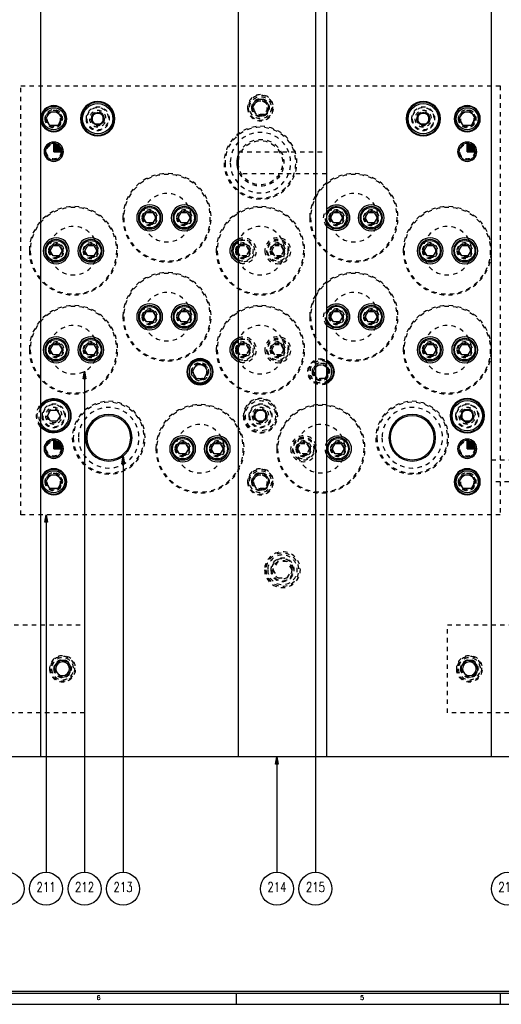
# Model space of a CAD drawing. Header units: inches. Extents: x 3 to 289, y 4 to 291.
# Tile 449 of 634: x 77 to 88, y 213 to 236. Entities that reach past the tile are written whole.
import ezdxf
from ezdxf.enums import TextEntityAlignment as Align

# ---------------------------------------------------------------- set-up
doc = ezdxf.new("R2010")
doc.units = ezdxf.units.IN
doc.header["$LTSCALE"] = 0.5
doc.header["$MEASUREMENT"] = 0
doc.linetypes.add('HIDDEN', pattern=[0.225, 0.15, -0.075])
for name, color, linetype in [('DIE', 7, 'Continuous'), ('PLOTVIEW1', 7, 'Continuous'), ('STR_INS', 8, 'Continuous')]:
    doc.layers.add(name, color=color, linetype=linetype)
doc.styles.add('VERO0-Simplex', font='simplex_.ttf')
doc.styles.add('VERO5-RomanD', font='romand__.ttf')

# ---------------------------------------------------------------- blocks, each defined once
blk = doc.blocks.new('ArrowheadClosed')
at = {"color": 0}
for p, q in [((0, 0), (-1, 0.18)), ((-1, 0.18), (-1, -0.18)), ((-1, -0.18), (0, 0))]:
    blk.add_line(p, q, dxfattribs=at)

msp = doc.modelspace()

# ---------------------------------------------------------------- linework, layer by layer
at = {"layer": 'DIE', "color": 56, "linetype": 'Continuous'}
for p, q in [((83.977, 239.112), (83.977, 216.391)), ((78.727, 227.776), (78.727, 216.391)), ((79.602, 225.846), (79.602, 216.391)), ((77.852, 224.516), (77.852, 216.391)), ((83.102, 219.016), (83.102, 216.391))]:
    msp.add_line(p, q, dxfattribs=at)
for centre in [(76.976, 216.016), (77.852, 216.016), (78.727, 216.016), (79.602, 216.016), (83.102, 216.016), (83.977, 216.016), (88.352, 216.016)]:
    msp.add_circle(centre, 0.375, dxfattribs=at)
at = {"layer": 'PLOTVIEW1', "color": 97, "linetype": 'Continuous'}
for p, q in [((65.175, 213.69), (111.175, 213.69)), ((65.175, 213.64), (111.175, 213.64)), ((82.175, 213.64), (82.175, 213.39)), ((88.175, 213.64), (88.175, 213.39)), ((65.175, 213.39), (111.175, 213.39))]:
    msp.add_line(p, q, dxfattribs=at)
at = {"layer": 'STR_INS', "color": 9, "linetype": 'Continuous'}
for p, q in [((77.727, 245.516), (77.727, 219.016)), ((82.227, 219.016), (82.227, 245.516)), ((84.227, 245.516), (84.227, 219.016)), ((87.977, 219.016), (87.977, 245.516)), ((77.727, 219.016), (75.727, 219.016)), ((84.227, 219.016), (82.227, 219.016)), ((89.977, 219.016), (87.977, 219.016))]:
    msp.add_line(p, q, dxfattribs=at)
at = {"layer": 'STR_INS', "color": 254, "linetype": 'HIDDEN'}
for p, q in [((77.277, 234.266), (88.177, 234.266)), ((77.277, 224.516), (77.277, 234.266)), ((88.177, 234.266), (88.177, 224.516)), ((82.547, 233.766), (82.637, 233.923)), ((82.637, 233.923), (82.818, 233.923)), ((82.818, 233.923), (82.908, 233.766)), ((82.637, 233.61), (82.547, 233.766)), ((82.908, 233.766), (82.818, 233.61)), ((82.818, 233.61), (82.637, 233.61)), ((82.227, 232.766), (84.227, 232.766)), ((84.227, 232.266), (82.227, 232.266)), ((82.227, 230.57), (82.264, 230.635)), ((82.264, 230.635), (82.401, 230.635)), ((82.401, 230.635), (82.469, 230.516)), ((82.469, 230.516), (82.401, 230.398)), ((82.984, 230.516), (83.052, 230.635)), ((83.052, 230.398), (82.984, 230.516)), ((83.052, 230.635), (83.188, 230.635)), ((83.188, 230.635), (83.256, 230.516)), ((83.256, 230.516), (83.188, 230.398)), ((82.264, 230.398), (82.227, 230.463)), ((82.401, 230.398), (82.264, 230.398)), ((83.188, 230.398), (83.052, 230.398)), ((82.227, 228.32), (82.264, 228.385)), ((82.264, 228.385), (82.401, 228.385)), ((82.401, 228.385), (82.469, 228.266)), ((82.469, 228.266), (82.401, 228.148)), ((82.984, 228.266), (83.052, 228.385)), ((83.052, 228.148), (82.984, 228.266)), ((83.052, 228.385), (83.188, 228.385)), ((83.188, 228.385), (83.256, 228.266)), ((83.256, 228.266), (83.188, 228.148)), ((82.264, 228.148), (82.227, 228.213)), ((82.401, 228.148), (82.264, 228.148)), ((83.188, 228.148), (83.052, 228.148)), ((83.922, 227.766), (84.012, 227.923)), ((84.012, 227.923), (84.193, 227.923)), ((84.193, 227.923), (84.227, 227.862)), ((84.012, 227.61), (83.922, 227.766)), ((84.193, 227.61), (84.012, 227.61)), ((84.227, 227.67), (84.193, 227.61)), ((82.727, 226.911), (82.602, 226.839)), ((82.852, 226.839), (82.727, 226.911)), ((82.583, 226.766), (82.655, 226.891)), ((82.655, 226.641), (82.583, 226.766)), ((82.602, 226.839), (82.602, 226.694)), ((82.602, 226.694), (82.727, 226.622)), ((82.655, 226.891), (82.8, 226.891)), ((82.727, 226.622), (82.852, 226.694)), ((82.8, 226.891), (82.872, 226.766)), ((82.872, 226.766), (82.8, 226.641)), ((82.852, 226.694), (82.852, 226.839)), ((82.8, 226.641), (82.655, 226.641)), ((83.571, 226.016), (83.639, 226.135)), ((83.639, 225.898), (83.571, 226.016)), ((83.639, 226.135), (83.776, 226.135)), ((83.776, 226.135), (83.844, 226.016)), ((83.844, 226.016), (83.776, 225.898)), ((83.776, 225.898), (83.639, 225.898)), ((87.977, 225.766), (89.977, 225.766)), ((82.547, 225.266), (82.637, 225.423)), ((82.637, 225.423), (82.818, 225.423)), ((82.818, 225.423), (82.908, 225.266)), ((82.637, 225.11), (82.547, 225.266)), ((82.818, 225.11), (82.637, 225.11)), ((82.908, 225.266), (82.818, 225.11)), ((89.977, 225.266), (87.977, 225.266)), ((88.177, 224.516), (77.277, 224.516)), ((83.119, 223.454), (83.011, 223.266)), ((83.336, 223.454), (83.119, 223.454)), ((83.444, 223.266), (83.336, 223.454)), ((83.011, 223.266), (83.119, 223.079)), ((83.336, 223.079), (83.444, 223.266)), ((83.119, 223.079), (83.336, 223.079)), ((74.727, 222.016), (78.727, 222.016)), ((78.727, 222.016), (78.727, 220.016)), ((86.977, 220.016), (86.977, 222.016)), ((86.977, 222.016), (90.977, 222.016)), ((78.137, 221.173), (78.047, 221.016)), ((78.318, 221.173), (78.137, 221.173)), ((78.408, 221.016), (78.318, 221.173)), ((87.387, 221.173), (87.297, 221.016)), ((87.568, 221.173), (87.387, 221.173)), ((87.658, 221.016), (87.568, 221.173)), ((78.047, 221.016), (78.137, 220.86)), ((78.137, 220.86), (78.318, 220.86)), ((78.318, 220.86), (78.408, 221.016)), ((87.297, 221.016), (87.387, 220.86)), ((87.387, 220.86), (87.568, 220.86)), ((87.568, 220.86), (87.658, 221.016)), ((78.727, 220.016), (74.727, 220.016)), ((90.977, 220.016), (86.977, 220.016))]:
    msp.add_line(p, q, dxfattribs=at)
at = {"layer": 'STR_INS', "color": 132, "linetype": 'Continuous'}
for p, q in [((77.847, 233.516), (77.937, 233.673)), ((77.937, 233.673), (78.118, 233.673)), ((78.118, 233.673), (78.208, 233.516)), ((87.247, 233.516), (87.337, 233.673)), ((87.337, 233.673), (87.518, 233.673)), ((87.518, 233.673), (87.608, 233.516)), ((77.937, 233.36), (77.847, 233.516)), ((78.208, 233.516), (78.118, 233.36)), ((87.337, 233.36), (87.247, 233.516)), ((87.608, 233.516), (87.518, 233.36)), ((78.118, 233.36), (77.937, 233.36)), ((87.518, 233.36), (87.337, 233.36)), ((80.071, 231.266), (80.139, 231.385)), ((80.139, 231.385), (80.276, 231.385)), ((80.276, 231.385), (80.344, 231.266)), ((80.859, 231.266), (80.927, 231.385)), ((80.927, 231.385), (81.063, 231.385)), ((81.063, 231.385), (81.131, 231.266)), ((84.321, 231.266), (84.389, 231.385)), ((84.389, 231.385), (84.526, 231.385)), ((84.526, 231.385), (84.594, 231.266)), ((85.109, 231.266), (85.177, 231.385)), ((85.177, 231.385), (85.313, 231.385)), ((85.313, 231.385), (85.381, 231.266)), ((80.139, 231.148), (80.071, 231.266)), ((80.344, 231.266), (80.276, 231.148)), ((80.927, 231.148), (80.859, 231.266)), ((81.131, 231.266), (81.063, 231.148)), ((84.389, 231.148), (84.321, 231.266)), ((84.594, 231.266), (84.526, 231.148)), ((85.177, 231.148), (85.109, 231.266)), ((85.381, 231.266), (85.313, 231.148)), ((80.276, 231.148), (80.139, 231.148)), ((81.063, 231.148), (80.927, 231.148)), ((84.526, 231.148), (84.389, 231.148)), ((85.313, 231.148), (85.177, 231.148)), ((77.946, 230.516), (78.014, 230.635)), ((78.014, 230.398), (77.946, 230.516)), ((78.014, 230.635), (78.151, 230.635)), ((78.151, 230.635), (78.219, 230.516)), ((78.219, 230.516), (78.151, 230.398)), ((78.734, 230.516), (78.802, 230.635)), ((78.802, 230.398), (78.734, 230.516)), ((78.802, 230.635), (78.938, 230.635)), ((78.938, 230.635), (79.006, 230.516)), ((79.006, 230.516), (78.938, 230.398)), ((82.196, 230.516), (82.227, 230.57)), ((82.227, 230.463), (82.196, 230.516)), ((86.446, 230.516), (86.514, 230.635)), ((86.514, 230.398), (86.446, 230.516)), ((86.514, 230.635), (86.651, 230.635)), ((86.651, 230.635), (86.719, 230.516)), ((86.719, 230.516), (86.651, 230.398)), ((87.234, 230.516), (87.302, 230.635)), ((87.302, 230.398), (87.234, 230.516)), ((87.302, 230.635), (87.438, 230.635)), ((87.438, 230.635), (87.506, 230.516)), ((87.506, 230.516), (87.438, 230.398)), ((78.151, 230.398), (78.014, 230.398)), ((78.938, 230.398), (78.802, 230.398)), ((86.651, 230.398), (86.514, 230.398)), ((87.438, 230.398), (87.302, 230.398)), ((80.071, 229.016), (80.139, 229.135)), ((80.139, 228.898), (80.071, 229.016)), ((80.139, 229.135), (80.276, 229.135)), ((80.276, 229.135), (80.344, 229.016)), ((80.344, 229.016), (80.276, 228.898)), ((80.859, 229.016), (80.927, 229.135)), ((80.927, 228.898), (80.859, 229.016)), ((80.927, 229.135), (81.063, 229.135)), ((81.063, 229.135), (81.131, 229.016)), ((81.131, 229.016), (81.063, 228.898)), ((84.321, 229.016), (84.389, 229.135)), ((84.389, 228.898), (84.321, 229.016)), ((84.389, 229.135), (84.526, 229.135)), ((84.526, 229.135), (84.594, 229.016)), ((84.594, 229.016), (84.526, 228.898)), ((85.109, 229.016), (85.177, 229.135)), ((85.177, 228.898), (85.109, 229.016)), ((85.177, 229.135), (85.313, 229.135)), ((85.313, 229.135), (85.381, 229.016)), ((85.381, 229.016), (85.313, 228.898)), ((80.276, 228.898), (80.139, 228.898)), ((81.063, 228.898), (80.927, 228.898)), ((84.526, 228.898), (84.389, 228.898)), ((85.313, 228.898), (85.177, 228.898)), ((77.946, 228.266), (78.014, 228.385)), ((78.014, 228.148), (77.946, 228.266)), ((78.014, 228.385), (78.151, 228.385)), ((78.151, 228.385), (78.219, 228.266)), ((78.219, 228.266), (78.151, 228.148)), ((78.734, 228.266), (78.802, 228.385)), ((78.802, 228.148), (78.734, 228.266)), ((78.802, 228.385), (78.938, 228.385)), ((78.938, 228.385), (79.006, 228.266)), ((79.006, 228.266), (78.938, 228.148)), ((82.196, 228.266), (82.227, 228.32)), ((82.227, 228.213), (82.196, 228.266)), ((86.446, 228.266), (86.514, 228.385)), ((86.514, 228.148), (86.446, 228.266)), ((86.514, 228.385), (86.651, 228.385)), ((86.651, 228.385), (86.719, 228.266)), ((86.719, 228.266), (86.651, 228.148)), ((87.234, 228.266), (87.302, 228.385)), ((87.302, 228.148), (87.234, 228.266)), ((87.302, 228.385), (87.438, 228.385)), ((87.438, 228.385), (87.506, 228.266)), ((87.506, 228.266), (87.438, 228.148)), ((78.151, 228.148), (78.014, 228.148)), ((78.938, 228.148), (78.802, 228.148)), ((86.651, 228.148), (86.514, 228.148)), ((87.438, 228.148), (87.302, 228.148)), ((81.262, 227.923), (81.172, 227.766)), ((81.443, 227.923), (81.262, 227.923)), ((81.533, 227.766), (81.443, 227.923)), ((84.227, 227.862), (84.283, 227.766)), ((81.172, 227.766), (81.262, 227.61)), ((81.262, 227.61), (81.443, 227.61)), ((81.443, 227.61), (81.533, 227.766)), ((84.283, 227.766), (84.227, 227.67)), ((80.821, 226.016), (80.889, 226.135)), ((80.889, 225.898), (80.821, 226.016)), ((80.889, 226.135), (81.026, 226.135)), ((81.026, 226.135), (81.094, 226.016)), ((81.094, 226.016), (81.026, 225.898)), ((81.609, 226.016), (81.677, 226.135)), ((81.677, 225.898), (81.609, 226.016)), ((81.677, 226.135), (81.813, 226.135)), ((81.813, 226.135), (81.881, 226.016)), ((81.881, 226.016), (81.813, 225.898)), ((84.359, 226.016), (84.427, 226.135)), ((84.427, 225.898), (84.359, 226.016)), ((84.427, 226.135), (84.563, 226.135)), ((84.563, 226.135), (84.631, 226.016)), ((84.631, 226.016), (84.563, 225.898)), ((81.026, 225.898), (80.889, 225.898)), ((81.813, 225.898), (81.677, 225.898)), ((84.563, 225.898), (84.427, 225.898)), ((77.847, 225.266), (77.937, 225.423)), ((77.937, 225.423), (78.118, 225.423)), ((78.118, 225.423), (78.208, 225.266)), ((87.247, 225.266), (87.337, 225.423)), ((87.337, 225.423), (87.518, 225.423)), ((87.518, 225.423), (87.608, 225.266)), ((77.937, 225.11), (77.847, 225.266)), ((78.118, 225.11), (77.937, 225.11)), ((78.208, 225.266), (78.118, 225.11)), ((87.337, 225.11), (87.247, 225.266)), ((87.518, 225.11), (87.337, 225.11)), ((87.608, 225.266), (87.518, 225.11))]:
    msp.add_line(p, q, dxfattribs=at)
at = {"layer": 'STR_INS', "color": 136, "linetype": 'Continuous'}
for p, q in [((78.883, 233.516), (78.955, 233.641)), ((78.955, 233.641), (79.1, 233.641)), ((79.1, 233.641), (79.172, 233.516)), ((86.283, 233.516), (86.355, 233.641)), ((86.355, 233.641), (86.5, 233.641)), ((86.5, 233.641), (86.572, 233.516)), ((78.955, 233.391), (78.883, 233.516)), ((79.1, 233.391), (78.955, 233.391)), ((79.172, 233.516), (79.1, 233.391)), ((86.355, 233.391), (86.283, 233.516)), ((86.5, 233.391), (86.355, 233.391)), ((86.572, 233.516), (86.5, 233.391)), ((77.883, 226.766), (77.955, 226.891)), ((77.955, 226.641), (77.883, 226.766)), ((77.955, 226.891), (78.1, 226.891)), ((78.1, 226.891), (78.172, 226.766)), ((78.172, 226.766), (78.1, 226.641)), ((87.283, 226.766), (87.355, 226.891)), ((87.355, 226.641), (87.283, 226.766)), ((87.355, 226.891), (87.5, 226.891)), ((87.5, 226.891), (87.572, 226.766)), ((87.572, 226.766), (87.5, 226.641)), ((78.1, 226.641), (77.955, 226.641)), ((87.5, 226.641), (87.355, 226.641))]:
    msp.add_line(p, q, dxfattribs=at)
at = {"layer": 'STR_INS', "color": 4, "linetype": 'Continuous'}
for p, q in [((79.027, 233.661), (78.902, 233.589)), ((79.152, 233.589), (79.027, 233.661)), ((86.427, 233.661), (86.302, 233.589)), ((86.552, 233.589), (86.427, 233.661)), ((78.902, 233.589), (78.902, 233.444)), ((78.902, 233.444), (79.027, 233.372)), ((79.027, 233.372), (79.152, 233.444)), ((79.152, 233.444), (79.152, 233.589)), ((86.302, 233.589), (86.302, 233.444)), ((86.302, 233.444), (86.427, 233.372)), ((86.427, 233.372), (86.552, 233.444)), ((86.552, 233.444), (86.552, 233.589)), ((87.427, 226.911), (87.302, 226.839)), ((87.552, 226.839), (87.427, 226.911)), ((87.302, 226.839), (87.302, 226.694)), ((87.302, 226.694), (87.427, 226.622)), ((87.427, 226.622), (87.552, 226.694)), ((87.552, 226.694), (87.552, 226.839))]:
    msp.add_line(p, q, dxfattribs=at)
at = {"layer": 'STR_INS', "color": 100, "linetype": 'Continuous'}
for p, q in [((78.027, 232.766), (78.027, 232.954)), ((78.027, 232.766), (78.044, 232.953)), ((78.027, 232.766), (78.06, 232.951)), ((78.027, 232.766), (78.076, 232.948)), ((78.027, 232.766), (78.092, 232.943)), ((87.427, 232.766), (87.427, 232.954)), ((87.427, 232.766), (87.444, 232.953)), ((87.427, 232.766), (87.46, 232.951)), ((87.427, 232.766), (87.476, 232.948)), ((87.427, 232.766), (87.492, 232.943)), ((78.027, 232.766), (78.107, 232.936)), ((78.027, 232.766), (78.121, 232.929)), ((78.027, 232.766), (78.135, 232.92)), ((78.027, 232.766), (78.148, 232.91)), ((78.027, 232.766), (78.16, 232.899)), ((78.027, 232.766), (78.171, 232.887)), ((78.027, 232.766), (78.181, 232.874)), ((78.027, 232.766), (78.19, 232.86)), ((78.027, 232.766), (78.197, 232.846)), ((78.027, 232.766), (78.204, 232.831)), ((78.027, 232.766), (78.208, 232.815)), ((78.027, 232.766), (78.212, 232.799)), ((78.027, 232.766), (78.214, 232.783)), ((78.027, 232.766), (78.215, 232.766)), ((87.427, 232.766), (87.507, 232.936)), ((87.427, 232.766), (87.521, 232.929)), ((87.427, 232.766), (87.535, 232.92)), ((87.427, 232.766), (87.548, 232.91)), ((87.427, 232.766), (87.56, 232.899)), ((87.427, 232.766), (87.571, 232.887)), ((87.427, 232.766), (87.581, 232.874)), ((87.427, 232.766), (87.59, 232.86)), ((87.427, 232.766), (87.597, 232.846)), ((87.427, 232.766), (87.604, 232.831)), ((87.427, 232.766), (87.608, 232.815)), ((87.427, 232.766), (87.612, 232.799)), ((87.427, 232.766), (87.614, 232.783)), ((87.427, 232.766), (87.615, 232.766)), ((78.027, 226.016), (78.027, 226.204)), ((78.027, 226.016), (78.044, 226.203)), ((78.027, 226.016), (78.06, 226.201)), ((78.027, 226.016), (78.076, 226.198)), ((78.027, 226.016), (78.092, 226.193)), ((78.027, 226.016), (78.107, 226.186)), ((78.027, 226.016), (78.121, 226.179)), ((78.027, 226.016), (78.135, 226.17)), ((78.027, 226.016), (78.148, 226.16)), ((78.027, 226.016), (78.16, 226.149)), ((78.027, 226.016), (78.171, 226.137)), ((78.027, 226.016), (78.181, 226.124)), ((78.027, 226.016), (78.19, 226.11)), ((78.027, 226.016), (78.197, 226.096)), ((78.027, 226.016), (78.204, 226.081)), ((78.027, 226.016), (78.208, 226.065)), ((78.027, 226.016), (78.212, 226.049)), ((78.027, 226.016), (78.214, 226.033)), ((78.027, 226.016), (78.215, 226.016)), ((87.427, 226.016), (87.427, 226.204)), ((87.427, 226.016), (87.444, 226.203)), ((87.427, 226.016), (87.46, 226.201)), ((87.427, 226.016), (87.476, 226.198)), ((87.427, 226.016), (87.492, 226.193)), ((87.427, 226.016), (87.507, 226.186)), ((87.427, 226.016), (87.521, 226.179)), ((87.427, 226.016), (87.535, 226.17)), ((87.427, 226.016), (87.548, 226.16)), ((87.427, 226.016), (87.56, 226.149)), ((87.427, 226.016), (87.571, 226.137)), ((87.427, 226.016), (87.581, 226.124)), ((87.427, 226.016), (87.59, 226.11)), ((87.427, 226.016), (87.597, 226.096)), ((87.427, 226.016), (87.604, 226.081)), ((87.427, 226.016), (87.608, 226.065)), ((87.427, 226.016), (87.612, 226.049)), ((87.427, 226.016), (87.614, 226.033)), ((87.427, 226.016), (87.615, 226.016))]:
    msp.add_line(p, q, dxfattribs=at)
at = {"layer": 'STR_INS', "color": 254, "linetype": 'Continuous'}
for p, q in [((82.227, 219.016), (77.727, 219.016)), ((87.977, 219.016), (84.227, 219.016))]:
    msp.add_line(p, q, dxfattribs=at)
at = {"layer": 'STR_INS', "color": 254, "linetype": 'HIDDEN', "extrusion": (0, 0, -1)}
for centre, radius in [((-82.727, 233.766), 0.297), ((-82.727, 233.766), 0.281), ((-82.727, 233.766), 0.203), ((-82.727, 233.766), 0.188), ((-82.727, 233.766), 0.156), ((-78.027, 233.516), 0.203), ((-78.027, 233.516), 0.188), ((-78.027, 233.516), 0.156), ((-79.027, 233.516), 0.266), ((-79.027, 233.516), 0.25), ((-79.027, 233.516), 0.188), ((-79.027, 233.516), 0.156), ((-86.427, 233.516), 0.266), ((-86.427, 233.516), 0.25), ((-86.427, 233.516), 0.188), ((-86.427, 233.516), 0.156), ((-87.427, 233.516), 0.203), ((-87.427, 233.516), 0.188), ((-87.427, 233.516), 0.156), ((-82.726, 232.516), 0.828), ((-82.726, 232.516), 0.805), ((-82.726, 232.516), 0.688), ((-82.726, 232.516), 0.688), ((-80.601, 231.266), 1.004), ((-84.851, 231.266), 1.004), ((-80.601, 231.266), 0.984), ((-84.851, 231.266), 0.984), ((-80.601, 231.266), 0.551), ((-84.851, 231.266), 0.551), ((-78.476, 230.516), 1.004), ((-78.476, 230.516), 0.984), ((-80.208, 231.266), 0.177), ((-80.208, 231.266), 0.157), ((-80.208, 231.266), 0.134), ((-80.995, 231.266), 0.177), ((-80.995, 231.266), 0.157), ((-80.995, 231.266), 0.134), ((-82.726, 230.516), 1.004), ((-82.726, 230.516), 0.984), ((-84.458, 231.266), 0.177), ((-84.458, 231.266), 0.157), ((-84.458, 231.266), 0.134), ((-85.245, 231.266), 0.177), ((-85.245, 231.266), 0.157), ((-85.245, 231.266), 0.134), ((-86.976, 230.516), 1.004), ((-86.976, 230.516), 0.984), ((-78.476, 230.516), 0.551), ((-82.726, 230.516), 0.551), ((-86.976, 230.516), 0.551), ((-83.12, 230.516), 0.295), ((-83.12, 230.516), 0.256), ((-78.083, 230.516), 0.177), ((-78.083, 230.516), 0.157), ((-78.083, 230.516), 0.134), ((-78.87, 230.516), 0.177), ((-78.87, 230.516), 0.157), ((-78.87, 230.516), 0.134), ((-82.333, 230.516), 0.177), ((-82.333, 230.516), 0.157), ((-82.333, 230.516), 0.134), ((-83.12, 230.516), 0.177), ((-83.12, 230.516), 0.157), ((-83.12, 230.516), 0.134), ((-86.583, 230.516), 0.177), ((-86.583, 230.516), 0.157), ((-86.583, 230.516), 0.134), ((-87.37, 230.516), 0.177), ((-87.37, 230.516), 0.157), ((-87.37, 230.516), 0.134), ((-80.601, 229.016), 1.004), ((-80.601, 229.016), 0.984), ((-84.851, 229.016), 1.004), ((-84.851, 229.016), 0.984), ((-80.601, 229.016), 0.551), ((-84.851, 229.016), 0.551), ((-78.476, 228.266), 1.004), ((-78.476, 228.266), 0.984), ((-80.208, 229.016), 0.177), ((-80.208, 229.016), 0.157), ((-80.208, 229.016), 0.134), ((-80.995, 229.016), 0.177), ((-80.995, 229.016), 0.157), ((-80.995, 229.016), 0.134), ((-82.726, 228.266), 1.004), ((-82.726, 228.266), 0.984), ((-84.458, 229.016), 0.177), ((-84.458, 229.016), 0.157), ((-84.458, 229.016), 0.134), ((-85.245, 229.016), 0.177), ((-85.245, 229.016), 0.157), ((-85.245, 229.016), 0.134), ((-86.976, 228.266), 1.004), ((-86.976, 228.266), 0.984), ((-78.476, 228.266), 0.551), ((-82.726, 228.266), 0.551), ((-86.976, 228.266), 0.551), ((-83.12, 228.266), 0.295), ((-83.12, 228.266), 0.256), ((-78.083, 228.266), 0.177), ((-78.083, 228.266), 0.157), ((-78.083, 228.266), 0.134), ((-78.87, 228.266), 0.177), ((-78.87, 228.266), 0.157), ((-78.87, 228.266), 0.134), ((-82.333, 228.266), 0.177), ((-82.333, 228.266), 0.157), ((-82.333, 228.266), 0.134), ((-83.12, 228.266), 0.177), ((-83.12, 228.266), 0.157), ((-83.12, 228.266), 0.134), ((-86.583, 228.266), 0.177), ((-86.583, 228.266), 0.157), ((-86.583, 228.266), 0.134), ((-87.37, 228.266), 0.177), ((-87.37, 228.266), 0.157), ((-87.37, 228.266), 0.134), ((-81.352, 227.766), 0.203), ((-81.352, 227.766), 0.156), ((-84.102, 227.766), 0.203), ((-84.102, 227.766), 0.188), ((-84.102, 227.766), 0.156), ((-82.727, 226.766), 0.391), ((-82.727, 226.766), 0.375), ((-78.027, 226.766), 0.266), ((-78.027, 226.766), 0.25), ((-78.027, 226.766), 0.188), ((-78.027, 226.766), 0.156), ((-79.277, 226.266), 0.828), ((-79.277, 226.266), 0.805), ((-79.277, 226.266), 0.688), ((-79.277, 226.266), 0.688), ((-81.351, 226.016), 1.004), ((-81.351, 226.016), 0.984), ((-82.727, 226.766), 0.266), ((-82.727, 226.766), 0.25), ((-82.727, 226.766), 0.188), ((-82.727, 226.766), 0.156), ((-84.101, 226.016), 1.004), ((-84.101, 226.016), 0.984), ((-86.177, 226.266), 0.828), ((-86.177, 226.266), 0.805), ((-86.177, 226.266), 0.688), ((-86.177, 226.266), 0.688), ((-87.427, 226.766), 0.266), ((-87.427, 226.766), 0.25), ((-87.427, 226.766), 0.188), ((-87.427, 226.766), 0.156), ((-81.351, 226.016), 0.551), ((-84.101, 226.016), 0.551), ((-83.708, 226.016), 0.295), ((-83.708, 226.016), 0.256), ((-80.958, 226.016), 0.177), ((-80.958, 226.016), 0.157), ((-80.958, 226.016), 0.134), ((-81.745, 226.016), 0.177), ((-81.745, 226.016), 0.157), ((-81.745, 226.016), 0.134), ((-83.708, 226.016), 0.177), ((-83.708, 226.016), 0.157), ((-83.708, 226.016), 0.134), ((-84.495, 226.016), 0.177), ((-84.495, 226.016), 0.157), ((-84.495, 226.016), 0.134), ((-82.727, 225.266), 0.297), ((-78.027, 225.266), 0.203), ((-78.027, 225.266), 0.188), ((-78.027, 225.266), 0.156), ((-82.727, 225.266), 0.281), ((-82.727, 225.266), 0.203), ((-82.727, 225.266), 0.188), ((-82.727, 225.266), 0.156), ((-87.427, 225.266), 0.203), ((-87.427, 225.266), 0.188), ((-87.427, 225.266), 0.156), ((-83.227, 223.266), 0.406), ((-83.227, 223.266), 0.375), ((-83.227, 223.266), 0.336), ((-83.227, 223.266), 0.266), ((-83.227, 223.266), 0.25), ((-78.227, 221.016), 0.297), ((-87.477, 221.016), 0.297), ((-78.227, 221.016), 0.281), ((-78.227, 221.016), 0.25), ((-78.227, 221.016), 0.203), ((-78.227, 221.016), 0.188), ((-87.477, 221.016), 0.281), ((-87.477, 221.016), 0.25), ((-87.477, 221.016), 0.203), ((-87.477, 221.016), 0.188)]:
    msp.add_circle(centre, radius, dxfattribs=at)
at = {"layer": 'STR_INS', "color": 254, "linetype": 'Continuous', "extrusion": (0, 0, -1)}
for centre, radius in [((-79.027, 233.516), 0.391), ((-86.427, 233.516), 0.391), ((-78.027, 233.516), 0.297), ((-87.427, 233.516), 0.297), ((-78.027, 232.766), 0.219), ((-78.027, 232.766), 0.188), ((-87.427, 232.766), 0.219), ((-87.427, 232.766), 0.188), ((-80.208, 231.266), 0.295), ((-80.995, 231.266), 0.295), ((-85.245, 231.266), 0.295), ((-78.083, 230.516), 0.295), ((-78.87, 230.516), 0.295), ((-86.583, 230.516), 0.295), ((-87.37, 230.516), 0.295), ((-80.208, 229.016), 0.295), ((-80.995, 229.016), 0.295), ((-85.245, 229.016), 0.295), ((-78.083, 228.266), 0.295), ((-78.87, 228.266), 0.295), ((-86.583, 228.266), 0.295), ((-87.37, 228.266), 0.295), ((-81.352, 227.766), 0.297), ((-87.427, 226.766), 0.391), ((-79.277, 226.266), 0.531), ((-86.177, 226.266), 0.531), ((-78.027, 226.016), 0.219), ((-80.958, 226.016), 0.295), ((-81.745, 226.016), 0.295), ((-87.427, 226.016), 0.219), ((-78.027, 226.016), 0.188), ((-87.427, 226.016), 0.188), ((-78.027, 225.266), 0.297), ((-87.427, 225.266), 0.297), ((-78.227, 221.016), 0.156), ((-87.477, 221.016), 0.156)]:
    msp.add_circle(centre, radius, dxfattribs=at)
at = {"layer": 'STR_INS', "color": 136, "linetype": 'Continuous', "extrusion": (0, 0, -1)}
for centre in [(-79.027, 233.516), (-86.427, 233.516), (-87.427, 226.766)]:
    msp.add_circle(centre, 0.375, dxfattribs=at)
at = {"layer": 'STR_INS', "color": 136, "linetype": 'Continuous'}
for centre in [(79.027, 233.516), (86.427, 233.516), (87.427, 226.766)]:
    msp.add_circle(centre, 0.344, dxfattribs=at)
at = {"layer": 'STR_INS', "color": 254, "linetype": 'HIDDEN'}
for centre, radius in [((82.727, 233.766), 0.25), ((78.027, 232.766), 0.166), ((87.427, 232.766), 0.166), ((83.12, 230.516), 0.232), ((83.12, 228.266), 0.232), ((81.352, 227.766), 0.188), ((82.727, 226.766), 0.344), ((83.708, 226.016), 0.232), ((78.027, 226.016), 0.166), ((87.427, 226.016), 0.166), ((82.727, 225.266), 0.25), ((83.227, 223.266), 0.211)]:
    msp.add_circle(centre, radius, dxfattribs=at)
at = {"layer": 'STR_INS', "color": 132, "linetype": 'Continuous', "extrusion": (0, 0, -1)}
for centre, radius in [((-78.027, 233.516), 0.281), ((-87.427, 233.516), 0.281), ((-80.208, 231.266), 0.256), ((-80.995, 231.266), 0.256), ((-85.245, 231.266), 0.256), ((-78.083, 230.516), 0.256), ((-78.87, 230.516), 0.256), ((-86.583, 230.516), 0.256), ((-87.37, 230.516), 0.256), ((-80.208, 229.016), 0.256), ((-80.995, 229.016), 0.256), ((-85.245, 229.016), 0.256), ((-78.083, 228.266), 0.256), ((-78.87, 228.266), 0.256), ((-86.583, 228.266), 0.256), ((-87.37, 228.266), 0.256), ((-81.352, 227.766), 0.25), ((-80.958, 226.016), 0.256), ((-81.745, 226.016), 0.256), ((-84.495, 226.016), 0.256), ((-78.027, 225.266), 0.281), ((-87.427, 225.266), 0.281)]:
    msp.add_circle(centre, radius, dxfattribs=at)
at = {"layer": 'STR_INS', "color": 132, "linetype": 'Continuous'}
for centre, radius in [((78.027, 233.516), 0.25), ((87.427, 233.516), 0.25), ((80.208, 231.266), 0.232), ((80.995, 231.266), 0.232), ((85.245, 231.266), 0.232), ((78.083, 230.516), 0.232), ((78.87, 230.516), 0.232), ((86.583, 230.516), 0.232), ((87.37, 230.516), 0.232), ((80.208, 229.016), 0.232), ((80.995, 229.016), 0.232), ((85.245, 229.016), 0.232), ((78.083, 228.266), 0.232), ((78.87, 228.266), 0.232), ((86.583, 228.266), 0.232), ((87.37, 228.266), 0.232), ((81.352, 227.766), 0.281), ((80.958, 226.016), 0.232), ((81.745, 226.016), 0.232), ((84.495, 226.016), 0.232), ((78.027, 225.266), 0.25), ((87.427, 225.266), 0.25)]:
    msp.add_circle(centre, radius, dxfattribs=at)
at = {"layer": 'STR_INS', "color": 2, "linetype": 'Continuous'}
for centre in [(79.027, 233.516), (86.427, 233.516), (82.727, 226.766)]:
    msp.add_circle(centre, 0.144, dxfattribs=at)
at = {"layer": 'STR_INS', "color": 2, "linetype": 'Continuous', "extrusion": (0, 0, -1)}
msp.add_circle((-87.427, 226.766), 0.144, dxfattribs=at)
at = {"layer": 'STR_INS', "color": 9, "linetype": 'Continuous', "extrusion": (0, 0, -1)}
for centre in [(-79.277, 226.266), (-86.177, 226.266)]:
    msp.add_circle(centre, 0.501, dxfattribs=at)
at = {"layer": 'STR_INS', "color": 254, "linetype": 'HIDDEN'}
for centre, radius, start, end in [((82.727, 233.766), 0.188, 270, 180), ((80.208, 231.266), 0.157, 270, 180), ((80.995, 231.266), 0.157, 270, 180), ((84.458, 231.266), 0.157, 270, 180), ((85.245, 231.266), 0.157, 270, 180), ((84.458, 231.266), 0.232, 172.3961, 187.6039), ((82.333, 230.516), 0.232, 243.0591, 116.9409), ((78.083, 230.516), 0.157, 270, 180), ((78.87, 230.516), 0.157, 270, 180), ((82.333, 230.516), 0.157, 270, 180), ((83.12, 230.516), 0.157, 270, 180), ((86.583, 230.516), 0.157, 270, 180), ((87.37, 230.516), 0.157, 270, 180), ((80.208, 229.016), 0.157, 270, 180), ((80.995, 229.016), 0.157, 270, 180), ((84.458, 229.016), 0.157, 270, 180), ((85.245, 229.016), 0.157, 270, 180), ((84.458, 229.016), 0.232, 172.3961, 187.6039), ((82.333, 228.266), 0.232, 243.0591, 116.9409), ((78.083, 228.266), 0.157, 270, 180), ((78.87, 228.266), 0.157, 270, 180), ((82.333, 228.266), 0.157, 270, 180), ((83.12, 228.266), 0.157, 270, 180), ((86.583, 228.266), 0.157, 270, 180), ((87.37, 228.266), 0.157, 270, 180), ((84.102, 227.766), 0.25, 60, 300), ((78.027, 226.766), 0.344, 150.7771, 209.2229), ((80.958, 226.016), 0.157, 270, 180), ((81.745, 226.016), 0.157, 270, 180), ((83.708, 226.016), 0.157, 270, 180), ((84.495, 226.016), 0.157, 270, 180), ((82.727, 225.266), 0.188, 270, 180), ((83.227, 223.266), 0.25, 270, 180)]:
    msp.add_arc(centre, radius, start, end, dxfattribs=at)
at = {"layer": 'STR_INS', "color": 254, "linetype": 'HIDDEN', "extrusion": (0, 0, -1)}
for centre, radius, start, end in [((-82.726, 232.516), 0.531, 20.085, 339.915), ((-82.726, 232.516), 0.501, 5.1955, 354.8045), ((-84.458, 231.266), 0.295, 321.2376, 38.7624), ((-84.458, 231.266), 0.256, 334.12, 25.88), ((-82.333, 230.516), 0.295, 69.1198, 290.8802), ((-82.333, 230.516), 0.256, 65.7167, 294.2833), ((-84.458, 229.016), 0.295, 321.2376, 38.7624), ((-84.458, 229.016), 0.256, 334.12, 25.88), ((-82.333, 228.266), 0.295, 69.1198, 290.8802), ((-82.333, 228.266), 0.256, 65.7167, 294.2833), ((-84.102, 227.766), 0.297, 245.0989, 114.9011), ((-84.102, 227.766), 0.281, 243.6122, 116.3878), ((-78.027, 226.766), 0.391, 320.1746, 39.8254), ((-78.027, 226.766), 0.375, 323.1301, 36.8699), ((-84.495, 226.016), 0.295, 335.0146, 24.9854)]:
    msp.add_arc(centre, radius, start, end, dxfattribs=at)
at = {"layer": 'STR_INS', "color": 254, "linetype": 'Continuous', "extrusion": (0, 0, -1)}
for centre, radius, start, end in [((-82.726, 232.516), 0.531, 339.915, 20.085), ((-84.458, 231.266), 0.295, 38.7624, 321.2376), ((-82.333, 230.516), 0.295, 290.8802, 69.1198), ((-84.458, 229.016), 0.295, 38.7624, 321.2376), ((-82.333, 228.266), 0.295, 290.8802, 69.1198), ((-84.102, 227.766), 0.297, 114.9011, 245.0989), ((-78.027, 226.766), 0.391, 39.8254, 320.1746), ((-84.495, 226.016), 0.295, 24.9854, 335.0146)]:
    msp.add_arc(centre, radius, start, end, dxfattribs=at)
at = {"layer": 'STR_INS', "color": 9, "linetype": 'Continuous', "extrusion": (0, 0, -1)}
msp.add_arc((-82.726, 232.516), 0.501, 354.8045, 5.1955, dxfattribs=at)
at = {"layer": 'STR_INS', "color": 132, "linetype": 'Continuous', "extrusion": (0, 0, -1)}
for centre, radius, start, end in [((-84.458, 231.266), 0.256, 25.88, 334.12), ((-82.333, 230.516), 0.256, 294.2833, 65.7167), ((-84.458, 229.016), 0.256, 25.88, 334.12), ((-82.333, 228.266), 0.256, 294.2833, 65.7167), ((-84.102, 227.766), 0.281, 116.3878, 243.6122)]:
    msp.add_arc(centre, radius, start, end, dxfattribs=at)
at = {"layer": 'STR_INS', "color": 132, "linetype": 'Continuous'}
for centre, radius, start, end in [((84.458, 231.266), 0.232, 187.6039, 172.3961), ((82.333, 230.516), 0.232, 116.9409, 243.0591), ((84.458, 229.016), 0.232, 187.6039, 172.3961), ((82.333, 228.266), 0.232, 116.9409, 243.0591), ((84.102, 227.766), 0.25, 300, 60)]:
    msp.add_arc(centre, radius, start, end, dxfattribs=at)
at = {"layer": 'STR_INS', "color": 136, "linetype": 'Continuous', "extrusion": (0, 0, -1)}
msp.add_arc((-78.027, 226.766), 0.375, 36.8699, 323.1301, dxfattribs=at)
at = {"layer": 'STR_INS', "color": 136, "linetype": 'Continuous'}
msp.add_arc((78.027, 226.766), 0.344, 209.2229, 150.7771, dxfattribs=at)
at = {"layer": 'STR_INS', "color": 2, "linetype": 'Continuous'}
for centre in [(78.227, 221.016), (87.477, 221.016)]:
    msp.add_arc(centre, 0.188, 270, 180, dxfattribs=at)

# ---------------------------------------------------------------- block references
at = {"layer": 'DIE', "color": 56, "linetype": 'Continuous', "extrusion": (0, 0, -1), "xscale": 0.170138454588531, "yscale": 0.170138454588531, "zscale": 0.170138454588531, "rotation": 90}
for p in [(-78.727, 227.776), (-79.602, 225.846), (-77.852, 224.516), (-83.102, 219.016)]:
    msp.add_blockref('ArrowheadClosed', p, dxfattribs=at)

# ---------------------------------------------------------------- texts
at = {"layer": 'DIE', "color": 7, "linetype": 'Continuous', "style": 'VERO0-Simplex'}
for s, width, p, p2 in [('211', 0.813904, (77.634, 215.944), (78.07, 215.944)), ('212', 0.755593, (78.509, 215.944), (78.945, 215.944)), ('213', 0.755593, (79.384, 215.944), (79.82, 215.944)), ('214', 0.755593, (82.884, 215.944), (83.32, 215.944)), ('215', 0.755593, (83.759, 215.944), (84.195, 215.944)), ('216', 0.755593, (88.134, 215.944), (88.57, 215.944))]:
    msp.add_text(s, height=0.22, dxfattribs=dict(at, width=width)).set_placement(p, p2, align=Align.FIT)
at = {"layer": 'PLOTVIEW1', "color": 56, "linetype": 'Continuous', "style": 'VERO5-RomanD', "width": 0.999731}
for s, p, p2 in [('6', (79, 213.492), (79.094, 213.492)), ('5', (84.991, 213.492), (85.085, 213.492))]:
    msp.add_text(s, height=0.1, dxfattribs=at).set_placement(p, p2, align=Align.FIT)

doc.saveas('drawing.dxf')
